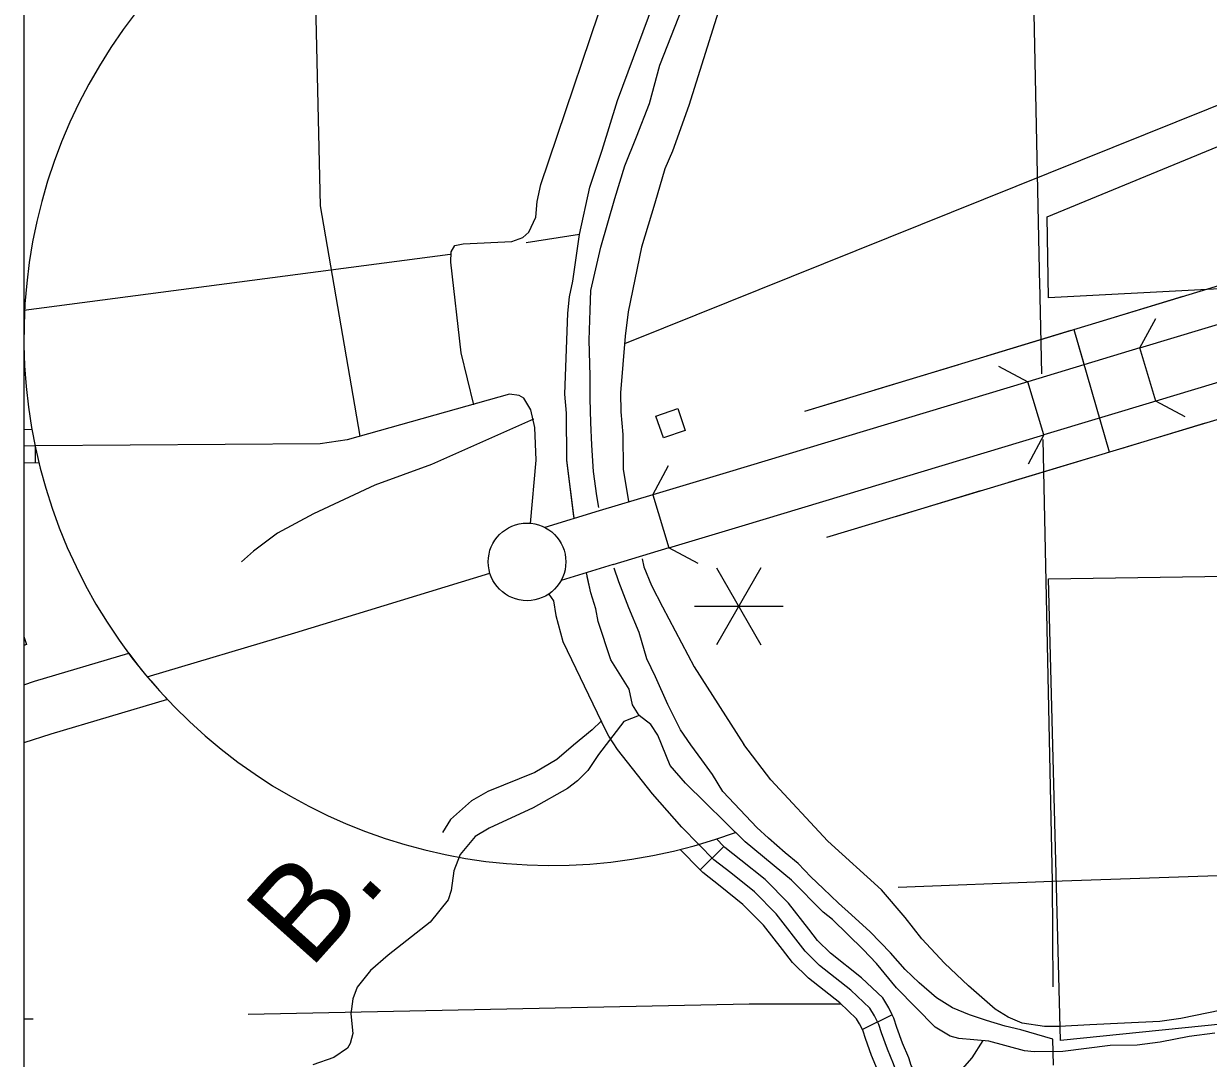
# Model space of a CAD drawing. Extents: x 1084508 to 1142749, y 1057638 to 1093403.
# Drawn here: x 1084508 to 1086183, y 1066715 to 1068178 of the extents above; entities that cross this region are included whole.
import ezdxf

# ---------------------------------------------------------------- set-up
doc = ezdxf.new("R2010")
doc.units = 0
for name, color, linetype in [('15', 7, 'Continuous'), ('2', 7, 'Continuous'), ('24', 7, 'Continuous'), ('31', 7, 'Continuous'), ('32', 7, 'Continuous'), ('35', 7, 'Continuous'), ('4', 7, 'Continuous'), ('45', 7, 'Continuous'), ('5', 7, 'Continuous'), ('56', 7, 'Continuous'), ('63', 7, 'Continuous'), ('9', 7, 'Continuous'), ('DSN_DRFT_Named-Boundary', 7, 'Continuous'), ('Level 15', 7, 'Continuous'), ('Level 37', 7, 'Continuous'), ('Level 4', 7, 'Continuous'), ('Level 43', 7, 'Continuous'), ('Level 48', 7, 'Continuous'), ('Level 56', 7, 'Continuous'), ('Level 7', 7, 'Continuous'), ('Level 9', 7, 'Continuous')]:
    doc.layers.add(name, color=color, linetype=linetype)

msp = doc.modelspace()

# ---------------------------------------------------------------- linework, layer by layer
at = {"layer": '15'}
for p, q in [((1085321.9, 1067489.4), (1085245.1, 1067465.9)), ((1085341.5, 1067413.3), (1085268, 1067390.9))]:
    msp.add_line(p, q, dxfattribs=at)
for points in [[(1084682.6, 1067254.8), (1084891.2, 1067316.9), (1085167.3, 1067401.1)], [(1084507.9, 1067243.4), (1084523.2, 1067248.3), (1084656.4, 1067287.9)], [(1084656.4, 1067287.9), (1084663.7, 1067278.5), (1084672.4, 1067267.5), (1084680.4, 1067257.6), (1084688.7, 1067248.1), (1084697.2, 1067238), (1084705.3, 1067229), (1084711.3, 1067222.4)], [(1084711.3, 1067222.4), (1084546.2, 1067173.3), (1084507.9, 1067161.1)]]:
    msp.add_lwpolyline(points, dxfattribs=at)
at = {"layer": '2'}
for points in [[(1085321.1, 1067494.3), (1085318.4, 1067510.6), (1085313.9, 1067544.8), (1085311.6, 1067582.4), (1085310.1, 1067614.1), (1085309.1, 1067647.8), (1085309.1, 1067680.5), (1085307.7, 1067730.7), (1085309, 1067773.2), (1085310, 1067800.9), (1085324.3, 1067862.3), (1085344, 1067931.2), (1085358.1, 1067977.2), (1085374.8, 1068018.5), (1085393, 1068065.3), (1085407.8, 1068119.8), (1085434.7, 1068188.2), (1085486.7, 1068310.7)], [(1085529.1, 1067058.2), (1085496.6, 1067092.3), (1085482.1, 1067116.4), (1085467, 1067137), (1085451.3, 1067158.3), (1085436.6, 1067179.5), (1085418.9, 1067215.5), (1085401.4, 1067254.6), (1085389.1, 1067280.3), (1085378.3, 1067317.1), (1085363.8, 1067352.2), (1085349.8, 1067388.9), (1085342.8, 1067408.1)], [(1085964.3, 1066705.2), (1085963.3, 1066742.3), (1085918.3, 1066755.6), (1085895.9, 1066760.5), (1085869.6, 1066768.8), (1085845.6, 1066776.8), (1085821.5, 1066786.4), (1085799.1, 1066800.4), (1085774.2, 1066821.9), (1085754.5, 1066840.8), (1085734, 1066864.3), (1085705.2, 1066893.9), (1085678.7, 1066917.8), (1085660.3, 1066934.5), (1085638.7, 1066955.2), (1085621.2, 1066971.9), (1085603.1, 1066990.5), (1085584.7, 1067005.9), (1085561.2, 1067026.5), (1085544.7, 1067041.7), (1085529.1, 1067058.2)]]:
    msp.add_lwpolyline(points, dxfattribs=at)
at = {"layer": '24'}
msp.add_circle((1085219.8, 1067417.2), 54.9, dxfattribs=at)
at = {"layer": '31'}
for p, q in [((1084519.7, 1067604.2), (1084507.9, 1067604.1)), ((1084524.1, 1067581.1), (1084507.9, 1067581)), ((1084524.1, 1067581.1), (1084524.3, 1067557.1)), ((1084529.5, 1067557.2), (1084507.9, 1067557))]:
    msp.add_line(p, q, dxfattribs=at)
msp.add_lwpolyline([(1085224.7, 1067471.7), (1085232.8, 1067560.8), (1085230.9, 1067607.3), (1085225, 1067632), (1085215.1, 1067648.8), (1085208.7, 1067652.4), (1085194.9, 1067654.2), (1084965.3, 1067589.9), (1084927.4, 1067584.2), (1084524.1, 1067581.1)], dxfattribs=at)
at = {"layer": '32'}
for points in [[(1085144.7, 1067639.4), (1085126.8, 1067712.6), (1085112.2, 1067840.9), (1085112.5, 1067855.7), (1085117.9, 1067864.6), (1085129.5, 1067867.1), (1085198.2, 1067870.4), (1085213.7, 1067875.8), (1085222.3, 1067883.3), (1085232.2, 1067904.9), (1085234.1, 1067926.7), (1085239.5, 1067951.1), (1085344.6, 1068262.6), (1085344.6, 1068277.1), (1085335.6, 1068296.4), (1085329.8, 1068313.6), (1085328.5, 1068327.3), (1085330.4, 1068354.1), (1085341, 1068391.5), (1085346.3, 1068420.3), (1085347.4, 1068464.7), (1085346, 1068474.5)], [(1084925.4, 1068306.5), (1084922.6, 1068293.5), (1084919.1, 1068268.6), (1084927, 1067920.8), (1084983.4, 1067595.1)], [(1085229, 1067619), (1085084.6, 1067554.9), (1085004.3, 1067525.8), (1084918, 1067485.2), (1084866.9, 1067457.8), (1084833, 1067432.4), (1084815.8, 1067417.2)], [(1085250.5, 1067371.6), (1085257.4, 1067362.2), (1085260.5, 1067341.4), (1085270.3, 1067304.5), (1085324.9, 1067191.2)]]:
    msp.add_lwpolyline(points, dxfattribs=at)
at = {"layer": '35'}
for points in [[(1085378.2, 1067199.8), (1085356.8, 1067191.5), (1085320.9, 1067144.9), (1085305.8, 1067122.2), (1085291.1, 1067107.4), (1085277.2, 1067096.7), (1085228.6, 1067069.3), (1085166.2, 1067040.7), (1085146.4, 1067028.9), (1085125.1, 1067003.2), (1085116.2, 1066980.3), (1085112.5, 1066952.5), (1085108.1, 1066939.2), (1085082.9, 1066907.7), (1085023.4, 1066860.9), (1084998.5, 1066839.5), (1084979.7, 1066815.8), (1084973.5, 1066799.3), (1084970.6, 1066777.8), (1084973.5, 1066750.2), (1084969.7, 1066736.2), (1084966.1, 1066729.5), (1084946.7, 1066716.2), (1084916.8, 1066706)], [(1085795, 1066667.1), (1085807.4, 1066674.8), (1085825.1, 1066688.6), (1085849.2, 1066715.9), (1085864.7, 1066740.1)]]:
    msp.add_lwpolyline(points, dxfattribs=at)
at = {"layer": '4'}
msp.add_line((1084521.1, 1066770.5), (1084507.9, 1066770.3), dxfattribs=at)
for points in [[(1085533.9, 1066791.8), (1084825.4, 1066776.9)], [(1085663.6, 1066791.6), (1085533.9, 1066791.8)]]:
    msp.add_lwpolyline(points, dxfattribs=at)
at = {"layer": '45'}
for p, q in [((1085464.7, 1066981.5), (1085436.2, 1067010.4)), ((1085498.2, 1067014.6), (1085464.7, 1066981.5)), ((1085498.2, 1067014.6), (1085487.7, 1067025.3)), ((1085736.1, 1066776.8), (1085694, 1066755.9))]:
    msp.add_line(p, q, dxfattribs=at)
for points in [[(1085324.7, 1067191.7), (1085311.8, 1067179.8), (1085285.7, 1067157.8), (1085262.1, 1067137.7), (1085231, 1067119.4), (1085164.5, 1067092.6), (1085141.2, 1067079.1), (1085111.6, 1067052.8), (1085100.4, 1067034.5)], [(1085462.8, 1067017.6), (1085438.5, 1067042), (1085397.2, 1067089.2), (1085347.8, 1067151.8), (1085335.5, 1067170.5), (1085324.9, 1067191.2)], [(1085507.9, 1066977.3), (1085484.2, 1066996), (1085462.8, 1067017.6)], [(1085618.3, 1066897.6), (1085589.7, 1066934.6), (1085556.8, 1066967.8), (1085522.2, 1066995.4), (1085499.6, 1067013.2), (1085498.2, 1067014.6)], [(1085581.1, 1066868.8), (1085554.2, 1066903.5), (1085525.2, 1066932.8), (1085493, 1066958.5), (1085468.2, 1066978.1), (1085464.7, 1066981.5)], [(1085704.7, 1066786), (1085677.8, 1066811.5), (1085633.6, 1066846.5), (1085613.3, 1066866.4), (1085572.3, 1066919.3), (1085541.3, 1066950.6), (1085507.9, 1066977.3)], [(1085736.1, 1066776.8), (1085731.3, 1066786.5), (1085722.9, 1066800.6), (1085693, 1066829), (1085648.9, 1066863.9), (1085630.6, 1066881.8), (1085618.3, 1066897.6)], [(1085694, 1066755.9), (1085690, 1066763.9), (1085685.8, 1066770.9), (1085662.1, 1066793.4), (1085617.7, 1066828.5), (1085595.3, 1066850.4), (1085581.1, 1066868.8)], [(1085721.2, 1066751.1), (1085717.2, 1066762.9), (1085711, 1066775.4), (1085704.7, 1066786)], [(1085801.3, 1066662.9), (1085799, 1066662.5), (1085786.1, 1066674.2), (1085769.8, 1066694.2), (1085763.2, 1066705.1), (1085759.6, 1066715.6), (1085751, 1066736.3), (1085743, 1066758.6), (1085738.7, 1066771.7), (1085736.1, 1066776.8)], [(1085814.7, 1066617.5), (1085796.7, 1066614.1), (1085776.9, 1066618.9), (1085751.9, 1066641.7), (1085731.3, 1066667), (1085720.4, 1066685), (1085715.6, 1066698.8), (1085707, 1066719.3), (1085698.5, 1066743.3), (1085695, 1066753.7), (1085694, 1066755.9)], [(1085887.4, 1066671.5), (1085876.6, 1066671.1), (1085864.8, 1066669.9), (1085846.7, 1066664), (1085818.1, 1066645.1), (1085807.6, 1066640.6), (1085797.4, 1066638.6), (1085788.5, 1066640.8), (1085769.3, 1066658.3), (1085750.9, 1066680.8), (1085742.2, 1066695.3), (1085738, 1066707.3), (1085729.4, 1066728), (1085721.2, 1066751.1)]]:
    msp.add_lwpolyline(points, dxfattribs=at)
at = {"layer": '5'}
for points in [[(1085294, 1067880), (1085218.7, 1067868.4)], [(1085112.4, 1067852), (1085111.3, 1067851.9), (1084942.2, 1067829.7), (1084507.9, 1067772.6)]]:
    msp.add_lwpolyline(points, dxfattribs=at)
at = {"layer": '56'}
msp.add_lwpolyline([(1084507.9, 1067311.6), (1084511.9, 1067300.4), (1084507.9, 1067299)], dxfattribs=at)
at = {"layer": '63'}
msp.add_arc((1085254.4, 1067734.1), 746.2, 71.1967, 290.3896, dxfattribs=at)
at = {"layer": '9'}
for points in [[(1085286.8, 1067478.7), (1085286.2, 1067481.4), (1085276.1, 1067560.9), (1085275.4, 1067627.6), (1085273.4, 1067654.6), (1085277.7, 1067768.8), (1085279.8, 1067792.2), (1085284.5, 1067814), (1085294, 1067880), (1085308.4, 1067947.1), (1085326, 1067999.5), (1085347.9, 1068069.9), (1085399, 1068207.6), (1085417.8, 1068250.6), (1085435.4, 1068285.7), (1085449.4, 1068331.7), (1085481.5, 1068395.1)], [(1085490.1, 1068194.5), (1085448.7, 1068062.5), (1085425.7, 1067998), (1085414.8, 1067973.2), (1085400.5, 1067924.6), (1085381.8, 1067862.1), (1085362.8, 1067770.7), (1085358.4, 1067736.6), (1085351.9, 1067656.2), (1085352.4, 1067629.2), (1085355.5, 1067597.2), (1085355.6, 1067548.5), (1085363.5, 1067502.5)], [(1085382.6, 1067421.3), (1085385, 1067410.4), (1085395.9, 1067383.7), (1085411.2, 1067353.6), (1085456, 1067268.8), (1085526.2, 1067159)], [(1085528.1, 1067021.1), (1085444.1, 1067104), (1085422.3, 1067129.4), (1085404.7, 1067172), (1085394.9, 1067187.1), (1085378.2, 1067199.8), (1085368.9, 1067215), (1085364.2, 1067237.1), (1085338.5, 1067278.8), (1085320.3, 1067333), (1085317, 1067350.8), (1085310, 1067373.3), (1085303.8, 1067401.8)], [(1085963.7, 1066760), (1085951.7, 1066760.1), (1085920.2, 1066764.8), (1085900.2, 1066773.2), (1085882, 1066784.6), (1085844.3, 1066817.6), (1085810.3, 1066849.8), (1085778.2, 1066884), (1085754.7, 1066914.3), (1085721.1, 1066953.5), (1085645.3, 1067022.4), (1085564.5, 1067109), (1085526.2, 1067159)], [(1085964.2, 1066724.6), (1085937.2, 1066724.1), (1085923.4, 1066725.6), (1085872.8, 1066739.3), (1085830.7, 1066743.3), (1085818, 1066746.6), (1085796.9, 1066759.2), (1085742.2, 1066814.9), (1085714.1, 1066849.2), (1085695.3, 1066869), (1085651.7, 1066911.3), (1085638.5, 1066921.9), (1085593.8, 1066966.9), (1085528.1, 1067021.1)]]:
    msp.add_lwpolyline(points, dxfattribs=at)
at = {"layer": 'DSN_DRFT_Named-Boundary'}
msp.add_lwpolyline([(1084507.9, 1057640), (1142749.2, 1057640), (1142749.2, 1093403.4), (1084507.9, 1093403.4)], close=True, dxfattribs=at)
at = {"layer": 'Level 15'}
for p, q in [((1086109.2, 1067644.6), (1086086.6, 1067719.8)), ((1085950.6, 1067596.8), (1085928, 1067671.9)), ((1085397.7, 1067512.1), (1085420.3, 1067437))]:
    msp.add_line(p, q, dxfattribs=at)
for points in [[(1086086.6, 1067719.8), (1086802, 1067935.5)], [(1086824.7, 1067860.3), (1086109.2, 1067644.6)], [(1086086.6, 1067719.8), (1085928, 1067671.9)], [(1085928, 1067671.9), (1085501.2, 1067543.3)], [(1086109.2, 1067644.6), (1085950.6, 1067596.8)], [(1085523.9, 1067468.1), (1085950.6, 1067596.8)], [(1085501.3, 1067543.3), (1085397.7, 1067512.1)], [(1085397.7, 1067512.1), (1085321.9, 1067489.4)], [(1085420.3, 1067437), (1085523.9, 1067468.1)], [(1085420.3, 1067437), (1085340.9, 1067413.1)]]:
    msp.add_lwpolyline(points, dxfattribs=at)
at = {"layer": 'Level 37'}
for points in [[(1086086.6, 1067719.8), (1086108.9, 1067761.2)], [(1085886.5, 1067694.2), (1085928, 1067671.9)], [(1086150.7, 1067622.3), (1086109.2, 1067644.6)], [(1085950.6, 1067596.8), (1085928.3, 1067555.3)], [(1085397.7, 1067512.1), (1085420, 1067553.6)], [(1085461.8, 1067414.7), (1085420.3, 1067437)]]:
    msp.add_lwpolyline(points, dxfattribs=at)
at = {"layer": 'Level 4'}
for points in [[(1085945.2, 1067807), (1085930.7, 1068487.8), (1085928.4, 1068696.5), (1085927.1, 1068797.8)], [(1085947.8, 1067683.3), (1085945, 1067813.5)], [(1085963.7, 1066816.2), (1085963, 1066965.2), (1085949.7, 1067590.1)], [(1086799.7, 1066994.1), (1085963, 1066965.2), (1085744.5, 1066956.7)]]:
    msp.add_lwpolyline(points, dxfattribs=at)
at = {"layer": 'Level 43'}
for points in [[(1085612.6, 1067630.3), (1087364.7, 1068162.1)], [(1085643.6, 1067452.1), (1087499.7, 1068011.8)], [(1086028.9, 1067756.7), (1086147.8, 1067792.8)], [(1085870.3, 1067708.6), (1085989.2, 1067744.7)], [(1085993.2, 1067745.9), (1086043, 1067572.6)], [(1085993.2, 1067745.9), (1086006.2, 1067700.5)], [(1085711.7, 1067660.4), (1085830.6, 1067696.5)], [(1085612.6, 1067630.3), (1085672.1, 1067648.4)], [(1086030.7, 1067615.4), (1086043, 1067572.6)], [(1086060.1, 1067577.7), (1086179.1, 1067613.6)], [(1085901.4, 1067529.9), (1086020.4, 1067565.8)], [(1085742.8, 1067482), (1085861.8, 1067517.9)], [(1085643.6, 1067452.1), (1085703.1, 1067470.1)]]:
    msp.add_lwpolyline(points, dxfattribs=at)
at = {"layer": 'Level 48'}
for p, q in [((1085550.6, 1067408.9), (1085487.8, 1067300.1)), ((1085487.8, 1067408.9), (1085550.6, 1067300.1)), ((1085456.4, 1067354.5), (1085582, 1067354.5))]:
    msp.add_line(p, q, dxfattribs=at)
at = {"layer": 'Level 56'}
msp.add_lwpolyline([(1085412.6, 1067592.5), (1085402, 1067623.4), (1085433, 1067634), (1085443.6, 1067603.2)], close=True, dxfattribs=at)
at = {"layer": 'Level 7'}
for points in [[(1087408.1, 1068550.4), (1085366.9, 1067729.5), (1085358.6, 1067726.1)], [(1086397.1, 1067813.5), (1085957.3, 1067790.8), (1085955.6, 1067905.1), (1087054.8, 1068358.7), (1087061.3, 1068016)]]:
    msp.add_lwpolyline(points, dxfattribs=at)
msp.add_lwpolyline([(1086660.3, 1066815.5), (1086567.6, 1066775.5), (1086451.7, 1066769.4), (1086348.9, 1066778.8), (1086261.6, 1066769.4), (1085974.1, 1066740.5), (1085957.3, 1067393.1), (1086652.4, 1067403.8)], close=True, dxfattribs=at)
at = {"layer": 'Level 9'}
for points in [[(1085286, 1067482.6), (1085276.1, 1067560.9), (1085275.4, 1067627.6), (1085273.4, 1067654.6), (1085277.7, 1067768.8), (1085279.8, 1067792.2), (1085284.5, 1067814), (1085294, 1067880), (1085308.4, 1067947.1), (1085326, 1067999.5), (1085347.9, 1068069.9), (1085399, 1068207.6), (1085417.8, 1068250.6), (1085435.4, 1068285.7), (1085449.4, 1068331.7), (1085481.5, 1068395.1)], [(1085490.1, 1068194.5), (1085448.7, 1068062.5), (1085425.7, 1067998), (1085414.8, 1067973.2), (1085400.5, 1067924.6), (1085381.8, 1067862.1), (1085362.8, 1067770.7), (1085358.4, 1067736.6), (1085351.9, 1067656.2), (1085352.4, 1067629.2), (1085355.5, 1067597.2), (1085355.6, 1067548.5), (1085363.5, 1067502.5)], [(1085382.6, 1067421.3), (1085385, 1067410.4), (1085395.9, 1067383.7), (1085411.2, 1067353.6), (1085456, 1067268.8), (1085526.2, 1067159)], [(1085528.1, 1067021.1), (1085444.1, 1067104), (1085422.3, 1067129.4), (1085404.7, 1067172), (1085394.9, 1067187.1), (1085378.2, 1067199.8), (1085368.9, 1067215), (1085364.2, 1067237.1), (1085338.5, 1067278.8), (1085320.3, 1067333), (1085317, 1067350.8), (1085310, 1067373.3), (1085304.9, 1067396.6)], [(1086202, 1066783.4), (1086144.4, 1066771.2), (1086114.8, 1066767), (1086064.7, 1066764.8), (1086015.6, 1066762.5), (1085973, 1066759.9), (1085951.7, 1066760.1), (1085920.2, 1066764.8), (1085900.2, 1066773.2), (1085882, 1066784.6), (1085844.3, 1066817.6), (1085810.3, 1066849.8), (1085778.2, 1066884), (1085754.7, 1066914.3), (1085721.1, 1066953.5), (1085645.3, 1067022.4), (1085564.5, 1067109), (1085526.2, 1067159)], [(1086192.7, 1066750.7), (1086156.2, 1066745.8), (1086115.4, 1066737.8), (1086082.6, 1066733.9), (1086044.4, 1066733.3), (1085977.6, 1066724.8), (1085937.2, 1066724.1), (1085923.4, 1066725.6), (1085872.8, 1066739.3), (1085830.7, 1066743.3), (1085818, 1066746.6), (1085796.9, 1066759.2), (1085742.2, 1066814.9), (1085714.1, 1066849.2), (1085695.3, 1066869), (1085651.7, 1066911.3), (1085638.5, 1066921.9), (1085593.8, 1066966.9), (1085528.1, 1067021.1)]]:
    msp.add_lwpolyline(points, dxfattribs=at)

# ---------------------------------------------------------------- texts
at = {"layer": '35'}
msp.add_text('B.', height=132.58, rotation=48.1297, dxfattribs=at).set_placement((1084912.5, 1066839.5))

doc.saveas('drawing.dxf')
